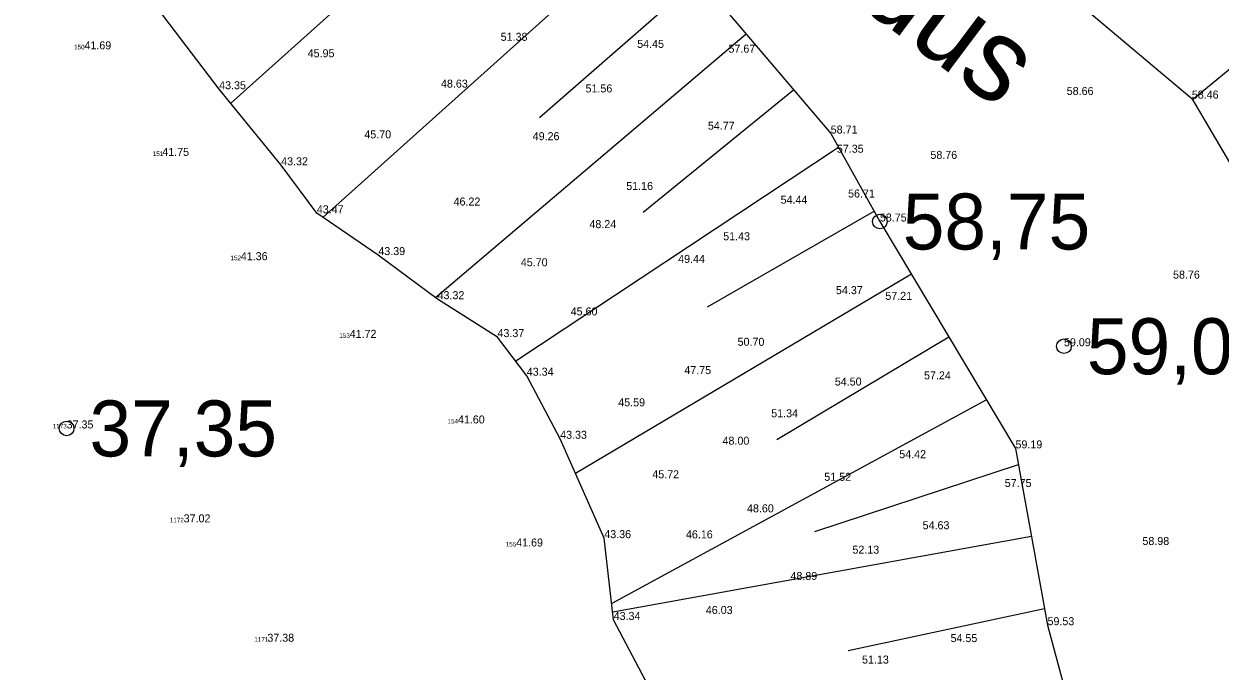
# Model space of a CAD drawing. Extents: x 700746 to 706058, y 6570320 to 6580460.
# Drawn here: x 703209.1 to 703261.4, y 6577035.9 to 6577064.2 of the extents above; entities that cross this region are included whole.
import ezdxf

# ---------------------------------------------------------------- set-up
doc = ezdxf.new("R2010")
doc.units = 0
for name, color, linetype in [('HORISONTAAL-EH2000', 7, 'Continuous'), ('KORGUS-EH2000', 7, 'Continuous'), ('MOOTKORG-EH2000', 7, 'Continuous'), ('MOOTNR', 7, 'Continuous'), ('RELJEEF', 7, 'Continuous'), ('VEEKOGU', 7, 'Continuous')]:
    doc.layers.add(name, color=color, linetype=linetype)

msp = doc.modelspace()

# ---------------------------------------------------------------- linework, layer by layer
at = {"layer": 'HORISONTAAL-EH2000'}
msp.add_open_spline([(703324.635, 6577221.481), (703319.132, 6577215.75), (703312.66, 6577207.755), (703318.256, 6577196.393), (703318.056, 6577187.239), (703313.365, 6577179.54), (703300.634, 6577171.987), (703287.337, 6577167.011), (703275.77, 6577167.382), (703274.241, 6577160.297), (703275.814, 6577157.458), (703270.144, 6577153.424), (703258.565, 6577155.53), (703243.73, 6577148.162), (703229.37, 6577144.115), (703228.21, 6577139.53), (703242.661, 6577120.372), (703262.742, 6577106.047), (703282.024, 6577094.689), (703293.912, 6577093.595), (703302.774, 6577101.292), (703307.021, 6577090.304), (703314.056, 6577079.423), (703319.234, 6577071.759), (703318.718, 6577059.952), (703306.431, 6577075.844), (703299.968, 6577072.577), (703306.272, 6577047.613), (703310.574, 6577014.715)], degree=2, dxfattribs=at)
at = {"layer": 'KORGUS-EH2000'}
for centre in [(703246.56, 6577055.57), (703254.61, 6577050.11), (703211.001, 6577046.512)]:
    msp.add_circle(centre, 0.32, dxfattribs=at)
at = {"layer": 'RELJEEF'}
for p, q in [((703232.23, 6577073.35), (703218.173, 6577060.741)), ((703236.509, 6577068.59), (703222.206, 6577055.749)), ((703268.885, 6577068.054), (703260.236, 6577060.89)), ((703231.676, 6577060.126), (703238.645, 6577066.208)), ((703240.717, 6577063.769), (703227.134, 6577052.234)), ((703236.216, 6577055.982), (703242.788, 6577061.33)), ((703244.749, 6577058.814), (703230.639, 6577049.456)), ((703239.024, 6577051.834), (703246.309, 6577056.02)), ((703247.937, 6577053.265), (703233.253, 6577044.543)), ((703242.054, 6577046.025), (703249.577, 6577050.518)), ((703251.218, 6577047.77), (703234.837, 6577038.856)), ((703243.716, 6577041.996), (703252.618, 6577044.933)), ((703253.188, 6577041.784), (703234.881, 6577038.472)), ((703245.171, 6577036.795), (703253.757, 6577038.635))]:
    msp.add_line(p, q, dxfattribs=at)
for points in [[(703166.49, 6577150.21), (703170.5, 6577146.78), (703174.34, 6577144.69), (703176.86, 6577142.26), (703178.72, 6577140.34), (703181.29, 6577137.31), (703184.64, 6577135.32), (703187.88, 6577131.82), (703190.25, 6577126.46), (703194.43, 6577120.55), (703198.73, 6577116.52), (703204.34, 6577112.43), (703211.17, 6577107.88), (703218.98, 6577102.83), (703223.36, 6577100.46), (703232.96, 6577090.99), (703243.22, 6577081.21), (703246.95, 6577076.11), (703253.33, 6577066.74), (703260.2, 6577060.95), (703264.23, 6577054.11), (703263.17, 6577042.85), (703266.27, 6577032.5)], [(703166.63, 6577148.5), (703170.75, 6577144.36), (703178.3, 6577139.51), (703183.49, 6577131.43), (703188.88, 6577123.79), (703191.82, 6577117.08), (703196.25, 6577113.46), (703204.85, 6577105.71), (703213.09, 6577096.77), (703219.63, 6577089.51), (703222.42, 6577085.47), (703222.34, 6577080.8), (703226.17, 6577080.18), (703230.63, 6577075.13), (703238.55, 6577066.32), (703244.41, 6577059.42), (703246.56, 6577055.57), (703252.49, 6577045.64), (703253.89, 6577037.9), (703256.78, 6577027.16)]]:
    msp.add_lwpolyline(points, dxfattribs=at)
at = {"layer": 'VEEKOGU'}
msp.add_lwpolyline([(703236.99, 6577034.18), (703234.92, 6577038.13), (703234.51, 6577041.71), (703232.58, 6577046.06), (703231.12, 6577048.82), (703229.84, 6577050.51), (703227.22, 6577052.17), (703224.63, 6577054.1), (703221.94, 6577055.93), (703220.38, 6577058.03), (703217.67, 6577061.36), (703214.78, 6577065.16), (703211.51, 6577068.69), (703207.8, 6577070.29)], dxfattribs=at)
msp.add_lwpolyline([(703236.99, 6577034.18), (703234.92, 6577038.13), (703234.51, 6577041.71), (703232.58, 6577046.06), (703231.12, 6577048.82), (703229.84, 6577050.51), (703227.22, 6577052.17), (703224.63, 6577054.1), (703221.94, 6577055.93), (703220.38, 6577058.03), (703217.67, 6577061.36), (703214.78, 6577065.16), (703211.51, 6577068.69), (703207.8, 6577070.29)], dxfattribs=at)

# ---------------------------------------------------------------- texts
at = {"layer": 'KORGUS-EH2000'}
for s, p in [('58,75', (703247.56, 6577054.345)), ('59,09', (703255.61, 6577048.885)), ('37,35', (703212.001, 6577045.287))]:
    msp.add_text(s, height=2.45, dxfattribs=at).set_placement(p)
at = {"layer": 'MOOTKORG-EH2000'}
for s, p in [('41.69', (703211.78, 6577063.106)), ('51.38', (703229.98, 6577063.48)), ('54.45', (703235.95, 6577063.17)), ('45.95', (703221.54, 6577062.76)), ('57.67', (703239.94, 6577062.96)), ('43.35', (703217.67, 6577061.36)), ('48.63', (703227.37, 6577061.43)), ('51.56', (703233.69, 6577061.22)), ('58.66', (703254.73, 6577061.11)), ('58.46', (703260.2, 6577060.95)), ('54.77', (703239.04, 6577059.59)), ('45.70', (703224.02, 6577059.21)), ('49.26', (703231.38, 6577059.13)), ('58.71', (703244.41, 6577059.42)), ('41.75', (703215.182, 6577058.439)), ('57.35', (703244.68, 6577058.58)), ('43.32', (703220.38, 6577058.03)), ('58.76', (703248.77, 6577058.31)), ('51.16', (703235.47, 6577056.95)), ('54.44', (703242.22, 6577056.35)), ('56.71', (703245.17, 6577056.62)), ('43.47', (703221.94, 6577055.93)), ('46.22', (703227.92, 6577056.27)), ('48.24', (703233.86, 6577055.28)), ('58.75', (703246.56, 6577055.57)), ('51.43', (703239.71, 6577054.75)), ('41.36', (703218.616, 6577053.877)), ('43.39', (703224.63, 6577054.1)), ('49.44', (703237.74, 6577053.76)), ('45.70', (703230.86, 6577053.61)), ('58.76', (703259.38, 6577053.07)), ('43.32', (703227.22, 6577052.17)), ('54.37', (703244.64, 6577052.39)), ('57.21', (703246.8, 6577052.14)), ('45.60', (703233.04, 6577051.46)), ('41.72', (703223.377, 6577050.478)), ('43.37', (703229.84, 6577050.51)), ('50.70', (703240.34, 6577050.13)), ('59.09', (703254.61, 6577050.11)), ('43.34', (703231.12, 6577048.82)), ('47.75', (703238.01, 6577048.89)), ('57.24', (703248.49, 6577048.66)), ('54.50', (703244.59, 6577048.39)), ('45.59', (703235.12, 6577047.48)), ('51.34', (703241.81, 6577047)), ('37.35', (703211.001, 6577046.512)), ('41.60', (703228.111, 6577046.73)), ('43.33', (703232.58, 6577046.06)), ('48.00', (703239.68, 6577045.8)), ('59.19', (703252.49, 6577045.64)), ('54.42', (703247.41, 6577045.21)), ('45.72', (703236.61, 6577044.33)), ('51.52', (703244.13, 6577044.22)), ('57.75', (703252.02, 6577043.95)), ('48.60', (703240.75, 6577042.84)), ('37.02', (703216.117, 6577042.4)), ('43.36', (703234.51, 6577041.71)), ('46.16', (703238.08, 6577041.7)), ('54.63', (703248.43, 6577042.1)), ('41.69', (703230.657, 6577041.345)), ('58.98', (703258.04, 6577041.41)), ('52.13', (703245.36, 6577041.03)), ('48.89', (703242.65, 6577039.88)), ('43.34', (703234.92, 6577038.13)), ('46.03', (703238.95, 6577038.39)), ('59.53', (703253.89, 6577037.9)), ('37.38', (703219.778, 6577037.176)), ('54.55', (703249.65, 6577037.16)), ('51.13', (703245.78, 6577036.22))]:
    msp.add_text(s, height=0.35, dxfattribs=at).set_placement(p)
at = {"layer": 'MOOTNR'}
for s, p in [('150', (703211.327, 6577063.106)), ('151', (703214.767, 6577058.439)), ('152', (703218.165, 6577053.877)), ('153', (703222.924, 6577050.478)), ('1173', (703210.392, 6577046.512)), ('154', (703227.659, 6577046.73)), ('1172', (703215.51, 6577042.4)), ('155', (703230.202, 6577041.345)), ('1171', (703219.208, 6577037.176))]:
    msp.add_text(s, height=0.2, dxfattribs=at).set_placement(p)
at = {"layer": 'RELJEEF'}
msp.add_text('paljandus', height=3.6, rotation=323.1172, dxfattribs=at).set_placement((703235.252, 6577072.83))

doc.saveas('drawing.dxf')
